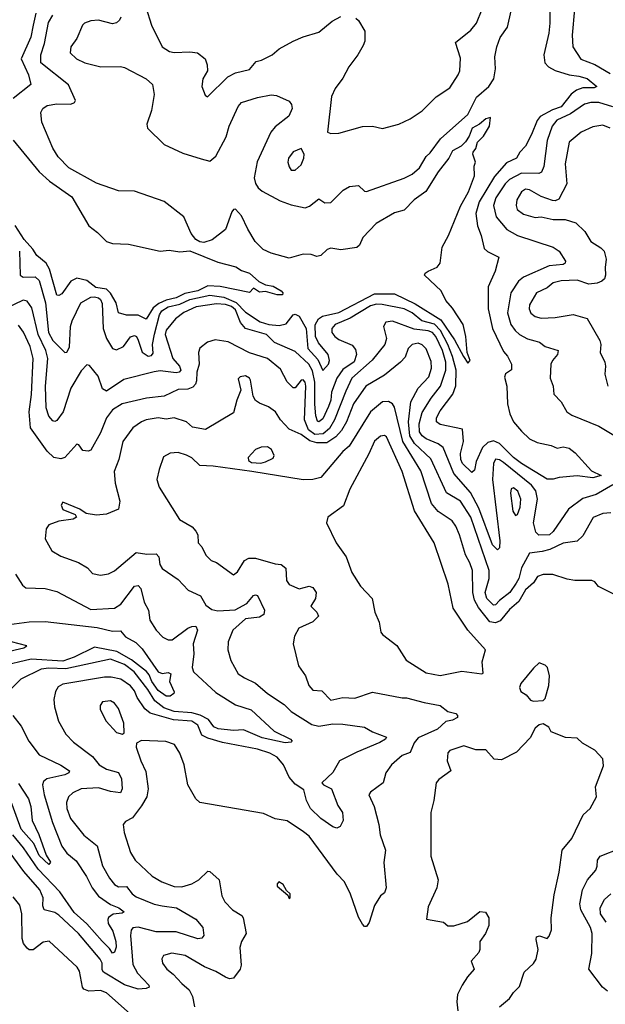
# Model space of a CAD drawing. Extents: x 1552033 to 1694788, y 811965 to 917215.
# Tile 293 of 632: x 1611358 to 1614307, y 894558 to 899522. Entities that reach past the tile are written whole.
import ezdxf

# ---------------------------------------------------------------- set-up
doc = ezdxf.new("R2010")
doc.units = 0

msp = doc.modelspace()

# ---------------------------------------------------------------- linework, layer by layer
at = {"layer": '0CON20XD'}
for points in [[(1611993.6, 899585), (1612021.5, 899495), (1612075, 899386), (1612111.9, 899361.9), (1612135, 899356.4), (1612215, 899361.1), (1612252.5, 899355), (1612292, 899325), (1612302.5, 899295), (1612304.2, 899265), (1612280, 899225), (1612274.2, 899185), (1612292.3, 899142.3), (1612303.6, 899133.6), (1612405.8, 899235), (1612445, 899253.8), (1612515, 899271.8), (1612548.7, 899311.3), (1612575, 899317.7), (1612629.4, 899345), (1612665, 899376.1), (1612735, 899414.6), (1612785, 899436.1), (1612865, 899458.9), (1612930.8, 899515), (1612975, 899538.9)], [(1614027.7, 899612.3), (1614028.3, 899505), (1614022.6, 899455), (1613997.3, 899345), (1614002.7, 899305), (1614021.9, 899285), (1614055.6, 899265.6), (1614125, 899244), (1614175, 899238.5), (1614216, 899226), (1614265.6, 899185), (1614250.9, 899179.1), (1614195, 899178.9), (1614162.4, 899167.6), (1614135, 899146.8), (1614085, 899083), (1614041.5, 899068.5), (1613979.7, 899035), (1613963.5, 899015), (1613935.9, 898944.1), (1613905, 898885.6), (1613876.5, 898855), (1613860.4, 898825), (1613809.7, 898800.3), (1613748.6, 898731.4), (1613672.6, 898605), (1613655.5, 898545), (1613663.3, 898483.3), (1613682.9, 898435), (1613698.1, 898368.1), (1613713.8, 898353.8), (1613771.2, 898325), (1613753.3, 898255), (1613716.7, 898175), (1613718.2, 898065), (1613739, 897965), (1613795, 897850), (1613815.4, 897825.4), (1613835.5, 897785), (1613835, 897757.5), (1613805, 897736.7), (1613800.5, 897719.5), (1613811.1, 897675), (1613815.4, 897585), (1613826.8, 897535), (1613844.7, 897495), (1613885, 897447.9), (1613925, 897409.3), (1613965, 897390), (1614035, 897375.9), (1614065, 897362.5), (1614095, 897369.6), (1614125, 897362.5), (1614155, 897339.2), (1614238.3, 897248.3), (1614287.1, 897225), (1614245, 897212.2), (1614165, 897221.9), (1614075.5, 897214.5), (1614045, 897205.6), (1614015, 897206.7), (1613885, 897285.2), (1613845, 897315.5), (1613775, 897385.1), (1613745, 897398.5), (1613715, 897390.4), (1613688.5, 897365), (1613656.3, 897295), (1613647.9, 897252.1), (1613635, 897239.6), (1613588.8, 897285), (1613579, 897305), (1613578.6, 897335), (1613592.4, 897395), (1613587.8, 897457.8), (1613475, 897482), (1613457.3, 897495)], [(1611438.2, 899555), (1611425.5, 899495.5), (1611412.8, 899435), (1611364.3, 899325), (1611401.9, 899245), (1611413.6, 899196.4), (1611324.3, 899125)], [(1611356.6, 898355), (1611360.4, 898235), (1611374.2, 898224.2), (1611435, 898226.8), (1611455, 898207.1), (1611487.4, 898095), (1611502.5, 897945), (1611525, 897905.7), (1611585, 897843.8), (1611595, 897846.2), (1611608.2, 897871.8), (1611613, 897975), (1611622.4, 898005), (1611665, 898094.4), (1611715, 898123.1), (1611735, 898125.9), (1611755, 898120.4), (1611765, 898111.9), (1611772.3, 898092.3), (1611777.2, 897965), (1611794.3, 897915), (1611825, 897865.5), (1611845, 897858.2), (1611880, 897875), (1611915, 897922.9), (1611935, 897930.5), (1611945.2, 897925.2), (1611955, 897907.5), (1611975, 897846.2), (1612005, 897825.3), (1612020.6, 897829.4), (1612029.2, 897840.7), (1612027.2, 897885), (1612037.2, 897937.2), (1612061.6, 898035), (1612073.4, 898055), (1612105, 898075.5), (1612165, 898088), (1612215, 898111.9), (1612315, 898133.3), (1612385, 898123.9), (1612447.2, 898097.2), (1612495, 898048.4), (1612569.2, 897999.2), (1612611.9, 897985), (1612665, 897980.4), (1612700.2, 897989.8), (1612735, 898034.5), (1612745, 898038.1), (1612765, 898027.5), (1612801.4, 897965), (1612809.8, 897865), (1612858.9, 897808.9), (1612885, 897754.3), (1612913.5, 897785), (1612918.2, 897805), (1612912.1, 897835), (1612862.8, 897892.8), (1612847.1, 897925), (1612846, 897984), (1612861.9, 898015), (1612883.1, 898026.9), (1612965, 898046.1), (1613145, 898140.7), (1613245, 898139.8), (1613350.2, 898090.2), (1613478.7, 898008.7), (1613547.8, 897907.8), (1613592.8, 897825), (1613615, 897791.2), (1613626.7, 897805), (1613611.2, 897845), (1613605.5, 897925), (1613590.7, 897985), (1613538.4, 898068.4), (1613505, 898107.5), (1613480.6, 898155), (1613397.3, 898235), (1613400.9, 898245), (1613415, 898254.6), (1613460.6, 898275), (1613475.4, 898294.6), (1613485.4, 898375), (1613518, 898435), (1613577.8, 898582.2), (1613618, 898655), (1613647.8, 898735), (1613646.4, 898783.6), (1613653.3, 898805), (1613640, 898845), (1613642, 898855), (1613655, 898872.5), (1613663.1, 898905), (1613693.5, 898935), (1613724.6, 898985.4), (1613729.2, 899029.2), (1613705, 899022.1), (1613674.4, 898995.6), (1613637.1, 898975), (1613622.3, 898935), (1613603.2, 898906.8), (1613582.2, 898885), (1613538.1, 898861.9), (1613518.9, 898825), (1613465, 898755.3), (1613403.9, 898656.1), (1613345, 898613.8), (1613295, 898561.8), (1613245, 898549.5), (1613152.9, 898495), (1613086.1, 898423.9), (1613068.8, 898385), (1613055.5, 898374.5), (1612975, 898362.2), (1612925, 898370.6), (1612906.6, 898363.4), (1612875, 898334.2), (1612855, 898328), (1612825, 898339.2), (1612785, 898340.8), (1612715, 898320), (1612625, 898345.5), (1612583.4, 898363.4), (1612543.7, 898403.7), (1612506, 898466), (1612475, 898533.1), (1612445, 898567.5), (1612435, 898566), (1612425.6, 898554.4), (1612394.5, 898465), (1612327.6, 898412.4), (1612285, 898398.7), (1612265, 898402.2), (1612245.5, 898415), (1612221.8, 898445), (1612185, 898529.2), (1612085, 898605.5), (1611935, 898657.8), (1611855, 898658.9), (1611745, 898698.8), (1611605.6, 898775), (1611551.5, 898831.5), (1611524.6, 898875), (1611468.5, 899005), (1611463.3, 899055), (1611474.7, 899075.3), (1611495, 899089.6), (1611545, 899099), (1611615, 899097.3), (1611634.2, 899105), (1611637.8, 899115), (1611603.6, 899193.6), (1611463.1, 899305), (1611464.7, 899345), (1611482.4, 899402.4), (1611502, 899508), (1611524.1, 899545.9)], [(1611867.1, 899535), (1611860.2, 899519.8), (1611845, 899506.5), (1611825, 899501.8), (1611755, 899519.6), (1611715, 899516), (1611684.2, 899505.7), (1611673.6, 899495), (1611645, 899427.5), (1611615.5, 899385), (1611612.5, 899355), (1611644.3, 899325), (1611685, 899304.7), (1611765.4, 899284.6), (1611865, 899286.9), (1611885, 899281.9), (1611994, 899225), (1612025.8, 899195), (1612034.4, 899145), (1612021.9, 899065), (1611997.5, 898995), (1612000.8, 898975), (1612085, 898894), (1612179.1, 898849.1), (1612271.6, 898821.6), (1612315, 898809.2), (1612346.3, 898833.7), (1612398.3, 898931.7), (1612413.3, 898985), (1612458.6, 899085), (1612474, 899105), (1612555, 899130), (1612625, 899143.3), (1612650.9, 899140.9), (1612715, 899111.4), (1612726.9, 899095), (1612730, 899075), (1612713.1, 899036.9), (1612645, 898981.9), (1612622.2, 898955), (1612553.7, 898806.3), (1612538.8, 898725), (1612545, 898695.8), (1612558.7, 898675), (1612578.4, 898658.4), (1612669.1, 898609.1), (1612725, 898589), (1612795, 898574.7), (1612817.1, 898582.9), (1612865, 898618.8), (1612895, 898598.8), (1612925, 898601.2), (1612987.3, 898662.7), (1613018.3, 898681.7), (1613065, 898686), (1613095, 898658), (1613105, 898655.8), (1613295, 898723.1), (1613335, 898743.1), (1613372.2, 898775), (1613405, 898832.5), (1613425, 898850.6), (1613478, 898922), (1613614.8, 899045), (1613658.3, 899131.7), (1613721.6, 899185), (1613745.2, 899224.8), (1613754.4, 899275), (1613751.7, 899335), (1613760.3, 899385), (1613777.9, 899432.1), (1613815.1, 899484.9), (1613833.2, 899566.8)], [(1613050.9, 899530.9), (1613065, 899518), (1613096.7, 899465), (1613096.2, 899415), (1613087, 899393), (1613060.6, 899345), (1613014.7, 899285), (1612985, 899226.9), (1612946.7, 899175), (1612928.5, 899135), (1612907.5, 898955), (1612925, 898948.8), (1612965, 898950), (1613085, 898984.2), (1613135, 898986.2), (1613185.9, 898974.1), (1613267.5, 898995), (1613325, 899022.5), (1613385, 899063.3), (1613456.2, 899133.8), (1613525, 899179.2), (1613567.1, 899245), (1613574.4, 899265), (1613577.9, 899327.9), (1613552.7, 899407.3), (1613630.2, 899469.8), (1613659.4, 899505), (1613687.8, 899575)], [(1614152.1, 899575), (1614140, 899445), (1614144.5, 899385), (1614184.3, 899324.3), (1614255, 899296.4), (1614331.6, 899251.6)], [(1614345, 899083.2), (1614275.2, 899104.8), (1614234.8, 899105.2), (1614202.7, 899097.3), (1614132.9, 899047.1), (1614063.8, 899016.2), (1614039.3, 898985), (1614015, 898914), (1613998, 898782), (1613986.3, 898753.7), (1613972.3, 898747.7), (1613885, 898748.8), (1613825, 898716.2), (1613803.4, 898695), (1613755.3, 898625), (1613743.5, 898585), (1613758, 898528), (1613811.5, 898465), (1613865, 898433.9), (1614045.6, 898375), (1614075.6, 898355), (1614107.1, 898305), (1614105.8, 898295), (1614095, 898288.1), (1614025, 898282.2), (1613895.5, 898225), (1613870, 898205), (1613831, 898145), (1613815.2, 898045.2), (1613832.4, 897985), (1613852.7, 897955), (1613875.9, 897935.9), (1613915, 897914.1), (1613953.1, 897903.1), (1613975.8, 897895.8), (1614005, 897874.6), (1614069.4, 897855), (1614067.1, 897835), (1614041.5, 897805), (1614033.2, 897785), (1614030, 897715), (1614045.5, 897675), (1614048.6, 897635), (1614085.7, 897595), (1614113.3, 897545), (1614138.8, 897528.8), (1614275, 897472.3), (1614465, 897358)], [(1614332.5, 898975), (1614295, 898990.4), (1614245, 898982.3), (1614185.3, 898954.7), (1614124.7, 898905.3), (1614105.4, 898795), (1614113.1, 898695), (1614073, 898617), (1614055, 898609.6), (1614041.5, 898611.5), (1613985, 898631.1), (1613925, 898664.1), (1613905, 898667.8), (1613885, 898654.5), (1613862.6, 898615), (1613858.4, 898585), (1613863.2, 898565), (1613895, 898541.3), (1613955, 898524.6), (1613985, 898528.8), (1614044.4, 898515.6), (1614105, 898514.4), (1614158.4, 898498.4), (1614204.7, 898454.7), (1614233.9, 898403.9), (1614285, 898372.5), (1614301.8, 898355), (1614311.8, 898315), (1614306.3, 898273.7), (1614309.1, 898235), (1614303.7, 898216.3), (1614290, 898205), (1614266.4, 898193.6), (1614225, 898188.8), (1614165, 898210), (1614085, 898205.6), (1614045.6, 898195), (1614015, 898170), (1613960.9, 898145), (1613925.4, 898085), (1613923.9, 898065), (1613932.3, 898042.2), (1613955, 898025.4), (1613985, 898017.4), (1614055, 898020.4), (1614145, 898035.7), (1614215.5, 898015.5), (1614280.8, 897905), (1614285.7, 897884.3), (1614281.9, 897845), (1614305.8, 897795), (1614309.2, 897775), (1614305.7, 897735), (1614320.6, 897675)], [(1611324.5, 898915), (1611455.4, 898755), (1611508.4, 898708.4), (1611620, 898630), (1611705, 898482.5), (1611749.6, 898449.6), (1611795, 898403.8), (1611825, 898393.4), (1611905, 898390.8), (1612065.4, 898355.4), (1612110, 898360), (1612165, 898351.9), (1612215, 898357.3), (1612355, 898299.3), (1612446.2, 898276.2), (1612475, 898257.5), (1612515, 898244.5), (1612562.4, 898202.4), (1612595.4, 898185.4), (1612635, 898179.7), (1612675.4, 898155.4), (1612683.8, 898145), (1612680.8, 898135), (1612654.7, 898134.7), (1612595, 898152.9), (1612565, 898148.5), (1612535, 898168.8), (1612515, 898147.5), (1612367, 898177), (1612305, 898180.2), (1612254.5, 898155), (1612188.6, 898141.4), (1612145, 898120), (1612095, 898108.7), (1612058, 898092), (1612030.6, 898069.4), (1611995, 898012.1), (1611955, 898032.6), (1611895, 898033.1), (1611855.6, 898045), (1611843, 898095), (1611814.5, 898144.5), (1611795, 898163.5), (1611741.7, 898171.7), (1611695, 898206.9), (1611645, 898219.1), (1611615, 898204.7), (1611569.4, 898140.6), (1611555, 898131.5), (1611545, 898132.9), (1611506.8, 898265), (1611490.8, 898295), (1611443.4, 898333.4), (1611424.2, 898365), (1611379.6, 898415), (1611335, 898485.5)], [(1612745, 898763.8), (1612775, 898790), (1612788, 898825), (1612790, 898845), (1612775, 898872.5), (1612735, 898856), (1612710.8, 898825), (1612708.6, 898805), (1612715, 898780), (1612725, 898764), (1612745, 898763.8)], [(1613457.3, 897495), (1613457.9, 897515), (1613475, 897549.6), (1613539, 897635), (1613553.8, 897676.2), (1613555.8, 897755), (1613538.3, 897825), (1613514.5, 897885), (1613476.8, 897955), (1613446.6, 897986.6), (1613382.5, 898005), (1613335, 898044.8), (1613295, 898064.2), (1613183, 898087), (1613155, 898088.5), (1613125, 898079), (1613022.9, 898017.1), (1612946.4, 897985), (1612929.1, 897965), (1612930.7, 897945), (1612945, 897925.4), (1612965, 897910.3), (1613031.5, 897881.5), (1613049.5, 897859.5), (1613054.8, 897835), (1613042.4, 897797.6), (1612985, 897758.4), (1612954.5, 897715), (1612928, 897645), (1612924.4, 897605), (1612912.8, 897572.8), (1612885, 897509.6), (1612865, 897494.5), (1612857.5, 897497.5), (1612848.6, 897525), (1612844, 897584), (1612844.3, 897695), (1612832.1, 897752.1), (1612814.1, 897785), (1612745, 897849.2), (1612641.9, 897895), (1612601.4, 897935), (1612495, 897966.1), (1612470.4, 897995), (1612445, 898060.4), (1612425, 898075.8), (1612395, 898086.7), (1612349.7, 898090.3), (1612246, 898074), (1612184.6, 898045.4), (1612142.8, 898015), (1612095, 897957.8), (1612090.6, 897935), (1612129.2, 897815), (1612162.1, 897775), (1612170, 897755), (1612161.4, 897745), (1612145, 897741.9), (1612065, 897752.5), (1612035, 897746.9), (1611881.4, 897708.6), (1611795, 897649.1), (1611775, 897661.4), (1611753.5, 897725), (1611709.8, 897779.8), (1611695, 897782.5), (1611667.9, 897752.1), (1611615, 897665.5), (1611576, 897545), (1611545, 897501.9), (1611535, 897497.1), (1611525, 897500.6), (1611505, 897524.2), (1611490.9, 897565), (1611486.6, 897675), (1611499.6, 897815), (1611488.3, 897855), (1611451, 897935), (1611419.4, 898069.4), (1611395, 898103.5), (1611375, 898108), (1611285, 898064.8)], [(1614345, 897177.2), (1614261.1, 897128.9), (1614195, 897108.7), (1614121.5, 897055), (1614045, 896941.9), (1614026.9, 896925), (1613972.8, 896922.8), (1613958.3, 896938.3), (1613946, 896985), (1613966.7, 897105), (1613957.2, 897147.2), (1613935, 897176.1), (1613795, 897290.2), (1613775, 897304.1), (1613755, 897306.5), (1613744.7, 897285), (1613739.2, 897205), (1613776.2, 896895), (1613775, 896860), (1613765, 896850), (1613740, 896875), (1613670.1, 897060.1), (1613628.9, 897138.9), (1613544.7, 897234.7), (1613490.8, 897365), (1613465, 897384), (1613405, 897408.7), (1613384.2, 897425), (1613371.1, 897445), (1613370.2, 897485), (1613385, 897541.5), (1613431, 897615), (1613478.1, 897675), (1613504.2, 897755), (1613504.3, 897795), (1613486.7, 897855), (1613454.6, 897925), (1613436.6, 897945), (1613415, 897954.1), (1613345, 897962.6), (1613235, 898002), (1613202, 897998), (1613190.4, 897975), (1613205.9, 897915), (1613196.8, 897885), (1613133.5, 897806.5), (1613031, 897715), (1613000.8, 897649.2)], [(1613000.8, 897649.2), (1612943.5, 897505), (1612918.3, 897461.7), (1612886.2, 897433.8), (1612845, 897430.9), (1612813.1, 897455), (1612792.2, 897505), (1612798.6, 897675), (1612795, 897694.3), (1612785, 897707.3), (1612775, 897704.4), (1612745, 897666.7), (1612735, 897666.7), (1612705, 897696.4), (1612671, 897761), (1612605.5, 897815), (1612515, 897843.2), (1612408.2, 897898.2), (1612342.2, 897907.8), (1612302.9, 897897.1), (1612264.1, 897865.9), (1612258, 897845), (1612261.2, 897785), (1612250, 897745), (1612248.7, 897701.3), (1612243.4, 897685), (1612229.5, 897670.5), (1612205, 897660.5), (1612155, 897657.8), (1612085.7, 897624.3), (1611996.7, 897615), (1611874.2, 897585), (1611825, 897555.9), (1611794.2, 897515), (1611765, 897438.9), (1611715, 897352.5), (1611702.3, 897347.7), (1611675, 897351.2), (1611655, 897378.8), (1611645, 897382), (1611585, 897315.5), (1611565, 897307.8), (1611528.8, 897315), (1611495, 897346.9), (1611411.9, 897465), (1611404.8, 897544.8), (1611416.8, 897633.2), (1611425.9, 897815), (1611410, 897875), (1611377.2, 897947.2), (1611351.8, 897981.8)], [(1614335, 897035.6), (1614295, 897032.9), (1614246.8, 897013.2), (1614195, 896920.6), (1614166.3, 896893.7), (1614095, 896883.7), (1614028.7, 896851.3), (1613989.3, 896840.7), (1613925, 896833.1), (1613885, 896759.1), (1613871.9, 896705), (1613858.1, 896681.9), (1613826.9, 896635), (1613775.1, 896594.9), (1613755, 896571.8), (1613745, 896570.7), (1613710.2, 896605), (1613702, 896635), (1613722.6, 896705), (1613722.3, 896745), (1613629.4, 897015), (1613578.8, 897095), (1613507.1, 897137.1), (1613428.8, 897308.8), (1613346.5, 897385), (1613323.3, 897425), (1613315.6, 897494.4), (1613328.1, 897595), (1613365.2, 897664.8), (1613418.4, 897721.6), (1613431.4, 897765), (1613429.5, 897799.5), (1613405, 897863.1), (1613385, 897883.3), (1613365, 897891.4), (1613335, 897884.4), (1613314.7, 897865.3), (1613299, 897821), (1613276.2, 897795), (1613195, 897730.9), (1613100.8, 897675), (1613038.5, 897585), (1613003.8, 897495), (1612978.6, 897451.4), (1612950.6, 897419.4), (1612905, 897389), (1612855, 897389.9), (1612819.8, 897399.8), (1612775, 897431.8), (1612715, 897458.5), (1612671.1, 897505), (1612646, 897545), (1612611.2, 897571.2), (1612565, 897588.6), (1612545, 897602.9), (1612533.8, 897625), (1612520.7, 897705), (1612515, 897715.4), (1612495, 897726.2), (1612468.1, 897721.9), (1612457.5, 897712.5), (1612472.3, 897655), (1612451.5, 897605), (1612435, 897540), (1612293.8, 897456.2), (1612227.8, 897467.8), (1612198, 897495), (1612135, 897514.3), (1612095, 897508.6), (1612055.3, 897515.3), (1611995.3, 897504.7), (1611970.8, 897495), (1611928.1, 897465), (1611877.1, 897395), (1611856.2, 897305), (1611832.9, 897245), (1611838.2, 897185), (1611861.5, 897095), (1611855.4, 897054.6), (1611795, 897029.4), (1611744.3, 897024.3), (1611692, 897032), (1611660, 897055), (1611575, 897089.2), (1611566, 897075), (1611575, 897052.9), (1611637, 897027), (1611643.8, 897015), (1611627.5, 897005), (1611555, 896994.2), (1611504.1, 896975.9), (1611490, 896955), (1611485.7, 896905), (1611518.6, 896845), (1611565, 896817.3), (1611653.8, 896785), (1611698.3, 896758.3), (1611725, 896730), (1611765, 896721.4), (1611805, 896728.9), (1611835, 896744.4), (1611944.4, 896835.6), (1611998, 896828), (1612045, 896829.6), (1612058.5, 896815), (1612063.5, 896775), (1612075.5, 896755.5), (1612155, 896699.2), (1612206, 896646), (1612268.3, 896618.3), (1612295, 896570.4), (1612325, 896549.3), (1612355, 896542.5), (1612442.6, 896547.4), (1612501.1, 896578.9), (1612535, 896618.9), (1612545, 896623.3), (1612555, 896619.4), (1612590, 896545), (1612586.5, 896523.5), (1612565, 896510.7), (1612495, 896501.1), (1612431.5, 896445), (1612408.1, 896385), (1612405.5, 896345), (1612421.1, 896291.1), (1612458.8, 896225), (1612490, 896205), (1612545, 896178.2), (1612605, 896124.6), (1612689.9, 896069.9), (1612725, 896034.6), (1612829.6, 895969.6), (1612865, 895961), (1612935, 895971.9), (1612985, 895970.8), (1613095, 895954.7), (1613135, 895932.3), (1613205.5, 895905), (1613200, 895895), (1613172.2, 895877.8), (1613055, 895829.1), (1612969.2, 895785), (1612935, 895727.1), (1612880, 895675), (1612887.5, 895665), (1612927.8, 895645), (1612960.2, 895560.2), (1612984.4, 895525), (1612987.8, 895485), (1612972.5, 895455), (1612955, 895445.7), (1612935, 895453.5), (1612875, 895495.5), (1612822.5, 895545), (1612802, 895585), (1612788.9, 895638.9), (1612745, 895668.8), (1612715, 895703.3), (1612686.2, 895765), (1612653.8, 895805), (1612618.1, 895825), (1612555, 895844.3), (1612378.6, 895878.6), (1612305, 895899.3), (1612275.7, 895915.7), (1612254.8, 895965), (1612225.4, 895985), (1612133, 895993), (1612015.5, 896025.5), (1611987.3, 896047.3), (1611949.2, 896105), (1611935, 896138.8), (1611915, 896163.1), (1611866.9, 896196.9), (1611817.8, 896207.8), (1611785, 896208.3), (1611575, 896172.5), (1611551.8, 896158.2), (1611537.5, 896135), (1611530, 896095), (1611532.5, 896057.5), (1611553.5, 895985), (1611590.3, 895920.3), (1611629.2, 895879.2), (1611725, 895808.2), (1611758.2, 895765), (1611795, 895743.9), (1611855, 895726.2), (1611870.4, 895695), (1611873.2, 895645), (1611865, 895623.8), (1611815, 895631), (1611755, 895649.8), (1611666.7, 895645), (1611625.6, 895625), (1611603.6, 895605), (1611592.8, 895575), (1611594.7, 895545), (1611612.8, 895495), (1611681.2, 895411.2), (1611747.3, 895357.3), (1611775, 895257.1), (1611809.3, 895195), (1611835, 895163.1), (1611855, 895150.9), (1611895, 895151.6), (1611924.8, 895114.8), (1611945, 895100.9), (1612035, 895062.4), (1612075, 895054.7), (1612148, 895045), (1612245, 894987.8), (1612280, 894945), (1612285.7, 894905), (1612275, 894891.4), (1612255, 894888), (1612145, 894923.2), (1612045, 894923.4), (1611955, 894947.9), (1611926.6, 894943.4), (1611918.5, 894931.5), (1611915.2, 894904.8), (1611928.2, 894758.2), (1611950.3, 894715), (1612007.3, 894655), (1612010, 894645), (1611995, 894637.9), (1611955, 894634.6), (1611885, 894655.9), (1611779.6, 894719.6), (1611772.7, 894732.7), (1611773, 894765), (1611763, 894785), (1611654.3, 894915), (1611555, 895008.1), (1611535, 895021.7), (1611515, 895026.3)], [(1614360.8, 896620.8), (1614272.5, 896665), (1614255, 896687.5), (1614240, 896695), (1614154.5, 896695.5), (1614115, 896701.5), (1614042.5, 896725), (1613995, 896725.7), (1613965.6, 896715), (1613946.2, 896683.8), (1613905, 896647.5), (1613871.6, 896588.4), (1613825, 896549.1), (1613778.1, 896491.9), (1613755, 896482.1), (1613726.3, 896486.3), (1613668.9, 896558.9), (1613648.5, 896595), (1613640.5, 896635), (1613637.7, 896745), (1613625, 896784.4), (1613602.9, 896825), (1613573.2, 896925), (1613555, 896968.1), (1613535.5, 896995), (1613465, 897042.3), (1613432.6, 897082.6), (1613378.3, 897248.3), (1613287.5, 897395), (1613245, 897568.6), (1613235, 897585.5), (1613215, 897598.2), (1613185, 897596.4), (1613125, 897545.4), (1613017.1, 897372.9), (1612985.4, 897345), (1612875.3, 897214.7), (1612834.6, 897204.6), (1612785, 897201.8), (1612526.2, 897243.8)], [(1613475, 896216.4), (1613585, 896237.1), (1613685, 896224.2), (1613691.7, 896228.3), (1613687.1, 896285), (1613703.3, 896345), (1613615, 896444.2), (1613541.5, 896555), (1613516.4, 896676.4), (1613446, 896885), (1613345.8, 897045.8), (1613284.7, 897245), (1613205, 897418.9), (1613195, 897425.6), (1613175, 897422.7), (1613145, 897397.5), (1613117, 897333), (1613020.5, 897155), (1612988.1, 897071.9), (1612910, 897015), (1612903.3, 896985), (1612952, 896885), (1613002.5, 896815), (1613030.8, 896735), (1613075, 896667.1), (1613133.8, 896605), (1613145.9, 896535.9), (1613168.8, 896485), (1613177.5, 896435), (1613185, 896422.5), (1613256.6, 896366.6), (1613305, 896293.8), (1613405, 896230), (1613475, 896216.4)], [(1612573, 897287), (1612595, 897292.7), (1612635, 897312), (1612639.4, 897325), (1612625.8, 897355), (1612605, 897369.2), (1612573.2, 897366.8), (1612545, 897355.8), (1612509.2, 897315), (1612510.3, 897300.3), (1612525, 897290), (1612573, 897287)], [(1612526.2, 897243.8), (1612331.7, 897271.7), (1612265, 897274), (1612225, 897312.7), (1612197.4, 897327.4), (1612155, 897339.6), (1612115, 897336.2), (1612082.2, 897317.8), (1612060, 897255), (1612048.6, 897205), (1612060, 897165), (1612162.2, 897002.2), (1612225.6, 896965.6), (1612245, 896943.8), (1612254.2, 896925), (1612255.8, 896885), (1612275, 896864), (1612295, 896822.5), (1612321.2, 896795), (1612348.8, 896785), (1612435, 896723.3), (1612455, 896738.8), (1612490.6, 896795), (1612511.8, 896808.2), (1612545, 896807.4), (1612645, 896778.7), (1612675.4, 896775.4), (1612697.5, 896757.5), (1612702.1, 896695), (1612715.7, 896675), (1612765, 896653.1), (1612815, 896666), (1612835, 896660), (1612851.2, 896635), (1612846.9, 896605), (1612824.4, 896565), (1612854.6, 896534.6), (1612861.9, 896515), (1612835, 896487.3), (1612763.3, 896455), (1612741.9, 896415), (1612734.3, 896375), (1612762.5, 896265), (1612796.7, 896215), (1612813.8, 896165), (1612835, 896141.8), (1612878.8, 896138.8), (1612925, 896092), (1612985, 896105.4), (1613045, 896101.1), (1613135, 896131.5), (1613285, 896102.7), (1613305.8, 896104.2), (1613395, 896079.3), (1613475.7, 896065), (1613515, 896035.3), (1613554.3, 896024.3), (1613563.2, 896015), (1613562.3, 896005), (1613538.5, 895991.5), (1613505, 895984.7), (1613461.4, 895945), (1613365, 895902.5), (1613345, 895877.3), (1613325, 895827.8), (1613285, 895813.3), (1613230.8, 895765), (1613202, 895725), (1613189.2, 895675), (1613125, 895628.6), (1613117.1, 895615), (1613142.9, 895555), (1613166.7, 895465), (1613173.4, 895413.4), (1613200, 895335), (1613192.5, 895272.5), (1613203.9, 895145), (1613195, 895120.8), (1613175.4, 895104.6), (1613144, 895056), (1613118.7, 894971.3), (1613105, 894950), (1613095, 894951.2), (1613085, 894962), (1613065, 894998), (1613023.8, 895113.8), (1612993.1, 895175), (1612956.9, 895215), (1612815, 895405.5), (1612787.2, 895427.2), (1612705, 895483.1), (1612645, 895492.7), (1612585, 895520.2), (1612265, 895576.2), (1612244.3, 895595), (1612203.8, 895665), (1612185.5, 895765), (1612164.4, 895825), (1612138, 895868), (1612093.1, 895883.1), (1611971.2, 895888.8), (1611946.7, 895875), (1611943.8, 895855), (1611966.9, 895785), (1611992.5, 895732.5), (1612004.3, 895644.3), (1611997.8, 895605), (1611971.8, 895558.2), (1611925, 895498.6), (1611889.7, 895480.3), (1611879.2, 895465), (1611882.9, 895425), (1611915, 895323.3), (1611938.6, 895285), (1612025, 895204.5), (1612072.9, 895175), (1612135, 895151.9), (1612175, 895150.3), (1612223.8, 895166.2), (1612260, 895185), (1612305, 895228.9), (1612315, 895228.5), (1612362.9, 895185), (1612376.2, 895105), (1612391.5, 895075), (1612428.9, 895035), (1612476, 895006), (1612483.1, 894995), (1612498.8, 894915), (1612475.5, 894875), (1612466.4, 894845), (1612473.6, 894755), (1612467.5, 894735), (1612435, 894690.6), (1612415, 894686.4), (1612395, 894694.6), (1612345, 894723.8), (1612287.6, 894747.6), (1612191.2, 894805), (1612123.4, 894816.6), (1612081.2, 894805), (1612073, 894787), (1612076.9, 894765), (1612098.1, 894735), (1612130.7, 894710.7), (1612175, 894663.6), (1612211.2, 894631.2), (1612228.2, 894598.2), (1612238.2, 894545)], [(1613855, 897022.9), (1613865, 897028), (1613877.9, 897065), (1613882.4, 897105), (1613867.6, 897145), (1613845, 897161.5), (1613833.4, 897156.6), (1613830.3, 897135), (1613842, 897045), (1613855, 897022.9)], [(1611336.8, 896726.8), (1611372, 896672), (1611388.5, 896658.5), (1611485.5, 896654.5), (1611545, 896638.8), (1611715, 896548.8), (1611835, 896555.3), (1611867.3, 896575), (1611935, 896665.6), (1611955, 896670), (1611967.5, 896655), (1611983.8, 896585), (1612006.9, 896545), (1612013.2, 896495), (1612044.6, 896445), (1612078.8, 896408.8), (1612105, 896395.4), (1612125, 896396), (1612205, 896454.1), (1612225, 896463.8), (1612245, 896464.3), (1612253.9, 896445), (1612232, 896375), (1612235.3, 896324.7), (1612226.3, 896256.3), (1612233.5, 896235), (1612345, 896129.6), (1612445, 896068.2), (1612523.2, 896043.2), (1612640, 895935), (1612721.5, 895895), (1612729.4, 895885), (1612725, 895880.6), (1612694.2, 895875.7), (1612578.4, 895901.6), (1612485, 895941.5), (1612435, 895939.2), (1612357.3, 895947.3), (1612335, 895958), (1612309.3, 895995), (1612266.6, 896016.6), (1612225, 896028.5), (1612135, 896034.7), (1612083.7, 896053.7), (1612037.6, 896087.6), (1612003.6, 896145), (1611934.8, 896235), (1611885, 896272), (1611815, 896299), (1611590.3, 896249.7), (1611505, 896253.3), (1611465, 896248.4), (1611363.3, 896196.7), (1611318.3, 896151.7)], [(1611305, 896472.7), (1611405, 896486.9), (1611485, 896488.9), (1611747.2, 896457.2), (1611825, 896439.6), (1611865, 896441.9), (1611890.7, 896410.7), (1611942.2, 896382.2), (1611975, 896350.9), (1612054.2, 896234.2), (1612075, 896225.5), (1612105, 896230.8), (1612118.6, 896225), (1612111.9, 896185), (1612136, 896134), (1612133.8, 896125), (1612115, 896112), (1612095, 896111.1), (1612055, 896140.7), (1612022.8, 896185), (1612009.5, 896219.5), (1611996.2, 896236.2), (1611920.2, 896295), (1611847.6, 896337.6), (1611735, 896358.2), (1611632.2, 896307.8), (1611575, 896287.6), (1611415, 896298.5), (1611259.3, 896260.7)], [(1611285, 896333.2), (1611378.8, 896355), (1611393.3, 896365), (1611316.2, 896385)], [(1613945, 896085.8), (1613995, 896090), (1614005, 896100), (1614023.8, 896165), (1614026.2, 896215), (1614016.1, 896256.1), (1614005, 896267.5), (1613975, 896280), (1613945, 896253.8), (1613882, 896175), (1613876, 896155), (1613882, 896135), (1613908.5, 896118.5), (1613931.1, 896091.1), (1613945, 896085.8)], [(1611875, 895920), (1611883.3, 895926.7), (1611881.9, 895975), (1611855, 896050), (1611835, 896075.7), (1611815, 896087.8), (1611775, 896082.5), (1611762.5, 896065), (1611762.5, 896045), (1611793.1, 895985), (1611845, 895928), (1611875, 895920)], [(1611323.5, 896015), (1611365, 895961.4), (1611402.7, 895885), (1611455, 895816.5), (1611565, 895763.2), (1611608.6, 895735), (1611604.3, 895725), (1611585.6, 895715), (1611494.4, 895695), (1611477.8, 895682.2), (1611472.2, 895665), (1611481, 895615), (1611522.3, 895475), (1611568.9, 895355), (1611595, 895320.8), (1611641.7, 895281.7), (1611693.3, 895203.3), (1611723.2, 895145), (1611755, 895103.2), (1611815, 895060.7), (1611856.5, 895045), (1611883.1, 895025), (1611872.9, 895017.1), (1611827.7, 895012.3), (1611805, 894995.6), (1611800.7, 894985), (1611803.7, 894965), (1611827.3, 894927.3), (1611841.5, 894875), (1611843.1, 894846.9), (1611835, 894820.8), (1611825, 894815.7), (1611810.2, 894840.2), (1611772.9, 894877.1), (1611695, 894963.3), (1611631.8, 895021.8), (1611560, 895125), (1611450.3, 895240.3), (1611377.4, 895347.4), (1611322.6, 895412.6)], [(1613774.5, 894545.5), (1613825, 894586.7), (1613845, 894617.5), (1613875, 894647.5), (1613899.3, 894720.7), (1613945, 894763.8), (1613959.2, 894785), (1613969.2, 894835), (1613958.8, 894885), (1613961.7, 894898.3), (1613976.4, 894903.6), (1614015, 894890), (1614025, 894902.5), (1614035.8, 894934.2), (1614035.5, 894995), (1614050.2, 895109.8), (1614075.6, 895225), (1614090.8, 895335), (1614139.5, 895395), (1614196.3, 895513.7), (1614230.8, 895545), (1614262.5, 895605), (1614257.5, 895655), (1614298.6, 895761.4), (1614295.4, 895795.4), (1614255, 895838.8), (1614192.5, 895875), (1614165, 895900), (1614107, 895903), (1614035, 895932.5), (1614022.5, 895955), (1613995, 895972.5), (1613975, 895966.7), (1613955, 895950), (1613928.8, 895901.2), (1613860.3, 895829.7), (1613785, 895790), (1613747.5, 895795), (1613705, 895841.2), (1613655, 895842), (1613595, 895860.6), (1613525, 895837.1), (1613514.6, 895825.4), (1613510.6, 895785), (1613528.8, 895735), (1613468.3, 895691.7), (1613455.7, 895675), (1613444.2, 895585), (1613428, 895525), (1613428, 895305), (1613466, 895185), (1613458.8, 895145), (1613415, 895050), (1613406.7, 894986.7), (1613492.5, 894972.5), (1613515, 894953.3), (1613545, 894953.3), (1613613.9, 894976.1), (1613648.8, 895005), (1613675, 895025.8), (1613703.6, 895023.6), (1613720, 894995), (1613720, 894955), (1613704, 894915), (1613676, 894875), (1613675.9, 894834.1), (1613670, 894820), (1613632.5, 894775), (1613647.5, 894735), (1613612.7, 894697.3), (1613586, 894655), (1613562.7, 894607.3), (1613558.9, 894571.1), (1613564, 894525)], [(1611352.1, 895672.1), (1611402.3, 895595), (1611413, 895555), (1611420, 895485), (1611454.4, 895414.4), (1611490.9, 895310.9), (1611512.5, 895275), (1611505, 895263.8), (1611455, 895308.2), (1611429, 895369), (1611365, 895441.6), (1611307.7, 895597.7)], [(1611515, 895026.3), (1611480.4, 895035), (1611474.8, 895054.8), (1611476.2, 895095), (1611459, 895135), (1611377.9, 895227.9), (1611263.4, 895383.4)], [(1614318.9, 894625), (1614294.2, 894645), (1614223.8, 894735), (1614240, 894815), (1614241.1, 894915), (1614233.4, 894945), (1614184.2, 895035), (1614179.2, 895065), (1614192.4, 895135), (1614218.7, 895185), (1614260, 895235), (1614267.3, 895255), (1614267.8, 895285), (1614282.5, 895305), (1614383.7, 895346.3)], [(1612715, 895092.5), (1612720, 895095), (1612720, 895115), (1612701.7, 895131.7), (1612685, 895162.5), (1612662.5, 895175), (1612653.8, 895165), (1612655, 895153.3), (1612708.3, 895108.3), (1612715, 895092.5)], [(1614312, 894972), (1614282.7, 895015), (1614281.8, 895045), (1614304.1, 895085.9), (1614335, 895114.4)], [(1611975, 894456.6), (1611795, 894615.3), (1611765, 894628.4), (1611705, 894624.2), (1611680.4, 894635), (1611673.5, 894645), (1611658.2, 894725), (1611646.9, 894745), (1611506.6, 894876.6), (1611475, 894871.9), (1611425, 894833.1), (1611405, 894832.9), (1611395, 894840.8), (1611376.9, 894865), (1611370.2, 894890.2), (1611368.5, 895015), (1611358.7, 895058.7), (1611325, 895100)]]:
    msp.add_lwpolyline(points, dxfattribs=at)

doc.saveas('drawing.dxf')
